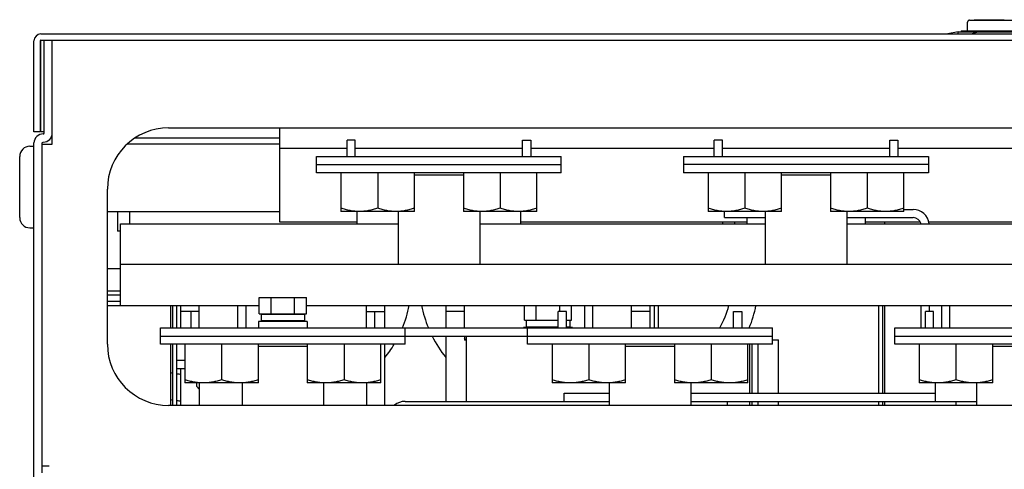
# Model space of a CAD drawing. Header units: millimetres. Extents: x 1117 to 38156, y -1945 to 7303.
# Tile 582 of 656: x 19961 to 20203, y 2630 to 2740. Entities that reach past the tile are written whole.
import ezdxf

# ---------------------------------------------------------------- set-up
doc = ezdxf.new("R2010")
doc.units = ezdxf.units.MM

msp = doc.modelspace()

# ---------------------------------------------------------------- linework, layer by layer
at = {"color": 7, "linetype": 'Continuous'}
for p, q in [((20193.666, 2737.203), (20193.702, 2739.312)), ((20194.202, 2739.803), (20207.612, 2739.803)), ((20195.308, 2739.803), (20195.308, 2739.903)), ((20195.308, 2739.903), (20202.683, 2739.903)), ((20195.349, 2739.803), (20195.349, 2739.903)), ((20195.474, 2739.803), (20195.474, 2739.903)), ((20195.683, 2739.803), (20195.683, 2739.903)), ((20195.891, 2739.803), (20195.891, 2739.903)), ((20196.224, 2739.803), (20196.224, 2739.903)), ((20196.433, 2739.803), (20196.433, 2739.903)), ((20196.599, 2739.803), (20196.599, 2739.903)), ((20196.766, 2739.803), (20196.766, 2739.903)), ((20196.849, 2739.803), (20196.849, 2739.903)), ((20197.183, 2739.803), (20197.183, 2739.903)), ((20197.849, 2739.803), (20197.849, 2739.903)), ((20198.099, 2739.803), (20198.099, 2739.903)), ((20198.766, 2739.803), (20198.766, 2739.903)), ((20198.948, 2739.803), (20198.948, 2739.903)), ((20199.099, 2739.803), (20199.099, 2739.903)), ((20199.349, 2739.803), (20199.349, 2739.903)), ((20199.516, 2739.803), (20199.516, 2739.903)), ((20200.349, 2739.803), (20200.349, 2739.903)), ((20200.516, 2739.803), (20200.516, 2739.903)), ((20200.766, 2739.803), (20200.766, 2739.903)), ((20201.099, 2739.803), (20201.099, 2739.903)), ((20201.349, 2739.803), (20201.349, 2739.903)), ((20202.058, 2739.803), (20202.058, 2739.903)), ((20202.391, 2739.803), (20202.391, 2739.903)), ((20202.683, 2739.803), (20202.683, 2739.903)), ((20191.348, 2736.903), (20188.848, 2736.403)), ((20191.348, 2736.903), (20250.348, 2736.903)), ((20192.098, 2737.203), (20192.098, 2736.903)), ((20192.098, 2737.203), (20249.598, 2737.203)), ((20196.348, 2736.903), (20194.848, 2736.403)), ((19964.848, 2712.403), (19964.848, 2734.703)), ((19966.348, 2734.703), (19966.348, 2712.403)), ((19966.548, 2736.403), (20303.148, 2736.403)), ((19966.548, 2712.403), (19966.548, 2734.903)), ((19966.548, 2734.903), (20303.148, 2734.903)), ((19967.348, 2712.133), (19967.348, 2734.903)), ((19969.348, 2709.403), (19969.348, 2734.903)), ((19997.848, 2713.403), (20273.848, 2713.403)), ((20025.098, 2690.311), (20025.098, 2713.403)), ((19966.348, 2712.403), (19964.848, 2712.403)), ((19967.348, 2712.403), (19966.548, 2712.403)), ((20025.098, 2710.903), (19989.592, 2710.903)), ((20041.598, 2706.403), (20041.598, 2710.403)), ((20043.598, 2710.403), (20041.598, 2710.403)), ((20043.598, 2706.403), (20043.598, 2710.403)), ((20084.598, 2706.403), (20084.598, 2710.403)), ((20084.598, 2710.403), (20086.598, 2710.403)), ((20086.598, 2710.403), (20086.598, 2706.403)), ((20131.598, 2706.403), (20131.598, 2710.403)), ((20133.598, 2710.403), (20131.598, 2710.403)), ((20133.598, 2706.403), (20133.598, 2710.403)), ((20174.598, 2706.403), (20174.598, 2710.403)), ((20174.598, 2710.403), (20176.598, 2710.403)), ((20176.598, 2710.403), (20176.598, 2706.403)), ((19963.848, 2708.903), (19964.848, 2708.903)), ((19964.848, 2164.103), (19964.848, 2709.703)), ((19966.848, 2628.903), (19966.848, 2709.703)), ((19966.848, 2709.403), (19969.348, 2709.403)), ((20025.098, 2709.403), (19987.663, 2709.403)), ((20025.098, 2708.403), (20041.598, 2708.403)), ((20043.598, 2708.403), (20084.598, 2708.403)), ((20086.598, 2708.403), (20131.598, 2708.403)), ((20133.598, 2708.403), (20174.598, 2708.403)), ((20176.598, 2708.403), (20221.598, 2708.403)), ((19961.348, 2691.403), (19961.348, 2706.403)), ((20034.098, 2702.403), (20034.098, 2706.403)), ((20034.098, 2706.403), (20094.098, 2706.403)), ((20094.098, 2702.403), (20094.098, 2706.403)), ((20124.098, 2706.403), (20124.098, 2702.403)), ((20124.098, 2706.403), (20184.098, 2706.403)), ((20184.098, 2706.403), (20184.098, 2702.403)), ((20034.098, 2704.403), (20094.098, 2704.403)), ((20184.098, 2704.403), (20124.098, 2704.403)), ((20094.098, 2702.403), (20034.098, 2702.403)), ((20040.098, 2702.403), (20040.098, 2692.903)), ((20049.098, 2702.403), (20049.098, 2693.707)), ((20058.098, 2692.903), (20058.098, 2702.403)), ((20058.098, 2701.903), (20070.098, 2701.903)), ((20070.098, 2702.403), (20070.098, 2692.903)), ((20079.098, 2702.403), (20079.098, 2693.707)), ((20088.098, 2692.903), (20088.098, 2702.403)), ((20184.098, 2702.403), (20124.098, 2702.403)), ((20130.098, 2702.403), (20130.098, 2692.903)), ((20139.098, 2702.403), (20139.098, 2693.707)), ((20148.098, 2692.903), (20148.098, 2702.403)), ((20148.098, 2701.903), (20160.098, 2701.903)), ((20160.098, 2702.403), (20160.098, 2692.903)), ((20169.098, 2702.403), (20169.098, 2693.707)), ((20178.098, 2692.903), (20178.098, 2702.403)), ((19982.848, 2660.403), (19982.848, 2698.403)), ((19982.848, 2692.903), (20025.098, 2692.903)), ((19985.298, 2692.903), (19985.298, 2688.073)), ((19988.298, 2692.903), (19988.298, 2689.903)), ((20058.098, 2692.903), (20040.098, 2692.903)), ((20044.098, 2689.903), (20044.098, 2692.903)), ((20054.098, 2692.903), (20054.098, 2679.903)), ((20088.098, 2692.903), (20070.098, 2692.903)), ((20074.098, 2692.903), (20074.098, 2679.903)), ((20084.098, 2692.903), (20084.098, 2689.903)), ((20148.098, 2692.903), (20130.098, 2692.903)), ((20134.098, 2691.403), (20134.098, 2692.903)), ((20134.098, 2691.403), (20144.098, 2691.403)), ((20139.598, 2691.403), (20139.598, 2689.903)), ((20144.098, 2692.903), (20144.098, 2679.903)), ((20178.098, 2692.903), (20160.098, 2692.903)), ((20164.098, 2692.903), (20164.098, 2679.903)), ((20164.098, 2691.403), (20180.348, 2691.403)), ((20168.598, 2691.403), (20168.598, 2689.903)), ((20178.098, 2693.403), (20180.348, 2693.403)), ((19963.848, 2688.903), (19964.848, 2688.903)), ((19986.098, 2679.903), (19986.098, 2689.903)), ((19986.098, 2689.903), (20054.098, 2689.903)), ((20044.098, 2690.311), (20025.098, 2690.311)), ((20074.098, 2689.903), (20144.098, 2689.903)), ((20139.598, 2690.311), (20084.098, 2690.311)), ((20133.598, 2690.311), (20133.598, 2689.903)), ((20136.598, 2690.311), (20136.598, 2689.903)), ((20164.098, 2689.903), (20234.098, 2689.903)), ((20182.102, 2690.311), (20168.598, 2690.311)), ((20173.348, 2690.311), (20173.348, 2689.903)), ((20224.098, 2690.311), (20184.204, 2690.311)), ((19986.098, 2688.073), (19985.298, 2688.073)), ((19986.098, 2669.903), (19986.098, 2679.903)), ((20284.098, 2679.903), (19986.098, 2679.903)), ((19986.098, 2678.903), (19982.848, 2678.903)), ((19986.098, 2673.403), (19982.848, 2673.403)), ((19986.098, 2672.403), (19982.848, 2672.403)), ((20020.074, 2667.803), (20020.074, 2671.803)), ((20020.074, 2671.803), (20031.621, 2671.803)), ((20022.961, 2667.803), (20022.961, 2671.803)), ((20028.734, 2667.803), (20028.734, 2671.803)), ((20031.621, 2667.803), (20031.621, 2671.803)), ((19986.098, 2670.903), (19982.848, 2670.903)), ((19982.848, 2669.903), (20020.074, 2669.903)), ((19998.398, 2664.403), (19998.398, 2669.903)), ((19998.848, 2664.403), (19998.848, 2669.903)), ((19999.848, 2664.403), (19999.848, 2669.903)), ((20000.848, 2664.403), (20000.848, 2669.903)), ((20005.348, 2664.403), (20005.348, 2669.903)), ((20014.848, 2664.403), (20014.848, 2669.903)), ((20016.848, 2664.403), (20016.848, 2669.903)), ((20031.621, 2669.903), (20287.348, 2669.903)), ((20046.348, 2664.403), (20046.348, 2669.903)), ((20050.848, 2664.403), (20050.848, 2669.903)), ((20065.848, 2664.403), (20065.848, 2669.903)), ((20070.348, 2664.403), (20070.348, 2669.903)), ((20085.074, 2666.303), (20085.074, 2669.903)), ((20087.961, 2666.303), (20087.961, 2669.903)), ((20093.734, 2668.403), (20093.734, 2669.903)), ((20096.621, 2666.303), (20096.621, 2669.903)), ((20099.848, 2664.403), (20099.848, 2669.903)), ((20101.848, 2664.403), (20101.848, 2669.903)), ((20111.348, 2664.403), (20111.348, 2669.903)), ((20115.848, 2664.403), (20115.848, 2669.903)), ((20116.848, 2669.903), (20116.848, 2664.403)), ((20117.848, 2669.903), (20117.848, 2664.403)), ((20171.848, 2669.903), (20171.848, 2648.403)), ((20172.848, 2669.903), (20172.848, 2648.403)), ((20173.348, 2669.903), (20173.348, 2648.403)), ((20182.348, 2664.403), (20182.348, 2669.903)), ((20184.348, 2668.403), (20184.348, 2669.903)), ((20187.348, 2664.403), (20187.348, 2669.903)), ((20189.348, 2664.403), (20189.348, 2669.903)), ((20005.348, 2668.403), (20000.848, 2668.403)), ((20003.348, 2664.403), (20003.348, 2668.403)), ((20020.074, 2667.803), (20031.621, 2667.803)), ((20020.498, 2667.703), (20020.498, 2666.103)), ((20031.197, 2667.703), (20020.498, 2667.703)), ((20022.848, 2667.703), (20022.848, 2667.803)), ((20028.848, 2667.703), (20028.848, 2667.803)), ((20031.198, 2667.703), (20031.198, 2666.103)), ((20046.348, 2668.403), (20050.848, 2668.403)), ((20048.348, 2668.403), (20048.348, 2664.403)), ((20070.348, 2668.403), (20065.848, 2668.403)), ((20093.348, 2664.403), (20093.348, 2668.403)), ((20095.348, 2668.403), (20093.348, 2668.403)), ((20095.348, 2664.403), (20095.348, 2668.403)), ((20115.848, 2668.403), (20111.348, 2668.403)), ((20136.348, 2664.403), (20136.348, 2668.403)), ((20136.348, 2668.403), (20138.348, 2668.403)), ((20138.348, 2668.403), (20138.348, 2664.403)), ((20183.348, 2664.403), (20183.348, 2668.403)), ((20185.348, 2668.403), (20183.348, 2668.403)), ((20185.348, 2664.403), (20185.348, 2668.403)), ((20019.848, 2666.003), (20019.848, 2664.403)), ((20031.848, 2666.003), (20019.848, 2666.003)), ((20031.197, 2666.103), (20020.498, 2666.103)), ((20022.848, 2666.003), (20022.848, 2666.103)), ((20028.848, 2666.003), (20028.848, 2666.103)), ((20031.848, 2666.003), (20031.848, 2664.403)), ((20084.848, 2664.503), (20084.848, 2664.403)), ((20093.348, 2664.503), (20084.848, 2664.503)), ((20085.074, 2666.303), (20093.348, 2666.303)), ((20085.498, 2666.203), (20085.498, 2664.603)), ((20093.348, 2666.203), (20085.498, 2666.203)), ((20093.348, 2664.603), (20085.498, 2664.603)), ((20087.848, 2666.203), (20087.848, 2666.303)), ((20087.848, 2664.503), (20087.848, 2664.603)), ((20095.348, 2666.303), (20096.621, 2666.303)), ((20096.197, 2666.203), (20095.348, 2666.203)), ((20096.197, 2664.603), (20095.348, 2664.603)), ((20096.848, 2664.503), (20095.348, 2664.503)), ((20096.198, 2666.203), (20096.198, 2664.603)), ((20096.848, 2664.503), (20096.848, 2664.403)), ((19995.848, 2660.403), (19995.848, 2664.403)), ((19995.848, 2664.403), (20145.848, 2664.403)), ((19995.848, 2662.403), (20145.848, 2662.403)), ((20055.848, 2660.403), (20055.848, 2664.403)), ((20065.848, 2646.403), (20065.848, 2662.403)), ((20070.348, 2662.403), (20070.348, 2661.403)), ((20070.848, 2646.403), (20070.848, 2662.403)), ((20085.848, 2660.403), (20085.848, 2664.403)), ((20145.848, 2660.403), (20145.848, 2664.403)), ((20175.848, 2660.403), (20175.848, 2664.403)), ((20175.848, 2664.403), (20235.848, 2664.403)), ((20175.848, 2662.403), (20235.848, 2662.403)), ((20055.848, 2660.403), (19995.848, 2660.403)), ((19998.398, 2645.403), (19998.398, 2660.403)), ((19998.848, 2645.403), (19998.848, 2660.403)), ((19999.848, 2645.403), (19999.848, 2660.403)), ((20001.848, 2660.403), (20001.848, 2650.903)), ((20010.848, 2660.403), (20010.848, 2651.707)), ((20019.848, 2650.903), (20019.848, 2660.403)), ((20019.848, 2659.903), (20031.848, 2659.903)), ((20031.848, 2660.403), (20031.848, 2650.903)), ((20040.848, 2660.403), (20040.848, 2651.707)), ((20049.848, 2650.903), (20049.848, 2660.403)), ((20050.848, 2645.403), (20050.848, 2660.403)), ((20070.848, 2661.403), (20070.348, 2661.403)), ((20145.848, 2660.403), (20085.848, 2660.403)), ((20091.848, 2660.403), (20091.848, 2650.903)), ((20100.848, 2660.403), (20100.848, 2651.707)), ((20109.848, 2650.903), (20109.848, 2660.403)), ((20109.848, 2659.903), (20121.848, 2659.903)), ((20121.848, 2660.403), (20121.848, 2650.903)), ((20130.848, 2660.403), (20130.848, 2651.707)), ((20139.848, 2650.903), (20139.848, 2660.403)), ((20140.349, 2648.403), (20140.349, 2660.403)), ((20140.857, 2648.403), (20140.857, 2660.403)), ((20142.339, 2648.403), (20142.339, 2660.403)), ((20145.848, 2661.503), (20147.339, 2661.503)), ((20147.339, 2648.403), (20147.339, 2661.503)), ((20147.356, 2648.403), (20147.356, 2661.503)), ((20235.848, 2660.403), (20175.848, 2660.403)), ((20181.848, 2660.403), (20181.848, 2650.903)), ((20190.848, 2660.403), (20190.848, 2651.707)), ((20199.848, 2650.903), (20199.848, 2660.403)), ((20199.848, 2659.903), (20211.848, 2659.903)), ((20001.848, 2656.403), (19999.848, 2656.403)), ((20001.848, 2654.403), (19999.848, 2654.403)), ((20000.848, 2645.403), (20000.848, 2654.403)), ((20019.848, 2650.903), (20001.848, 2650.903)), ((20004.651, 2650.903), (20004.651, 2650.099)), ((20004.651, 2650.099), (20005.348, 2649.403)), ((20005.348, 2650.903), (20005.348, 2645.403)), ((20015.848, 2650.903), (20015.848, 2645.403)), ((20049.848, 2650.903), (20031.848, 2650.903)), ((20035.848, 2650.903), (20035.848, 2645.403)), ((20046.348, 2650.903), (20046.348, 2645.403)), ((20109.848, 2650.903), (20091.848, 2650.903)), ((20105.848, 2650.903), (20105.848, 2645.403)), ((20139.848, 2650.903), (20121.848, 2650.903)), ((20125.848, 2650.903), (20125.848, 2645.403)), ((20199.848, 2650.903), (20181.848, 2650.903)), ((20185.848, 2646.403), (20185.848, 2650.903)), ((20195.848, 2650.903), (20195.848, 2645.403)), ((20094.848, 2646.403), (20094.848, 2648.403)), ((20094.848, 2648.403), (20105.848, 2648.403)), ((20125.848, 2648.403), (20185.848, 2648.403)), ((20273.848, 2645.403), (19997.848, 2645.403)), ((20055.848, 2646.403), (20094.848, 2646.403)), ((20094.848, 2646.403), (20105.848, 2646.403)), ((20125.848, 2646.403), (20195.848, 2646.403)), ((20134.848, 2645.403), (20134.848, 2646.403)), ((20140.349, 2645.403), (20140.349, 2646.403)), ((20140.857, 2645.403), (20140.857, 2646.403)), ((20142.339, 2645.403), (20142.339, 2646.403)), ((20147.339, 2645.403), (20147.339, 2646.403)), ((20147.356, 2645.403), (20147.356, 2646.403)), ((20171.848, 2646.403), (20171.848, 2645.403)), ((20172.848, 2646.403), (20172.848, 2645.403)), ((20173.348, 2646.403), (20173.348, 2645.403)), ((20190.848, 2646.403), (20190.848, 2645.403)), ((19966.848, 2630.603), (19968.548, 2630.603))]:
    msp.add_line(p, q, dxfattribs=at)
for centre, radius, start, end in [((20194.202, 2739.303), 0.5, 90.0142, 179), ((20081.162, 2725.551), 110.769, 5.62704, 5.88244), ((19966.548, 2734.703), 1.7, 90, 180), ((19966.548, 2734.703), 0.2, 90, 180), ((19997.848, 2698.403), 15, 90, 180), ((19967.048, 2709.703), 2.2, 88.3411, 180), ((19967.118, 2712.133), 2.23, 270, 0), ((19967.118, 2712.133), 0.23, 270, 0), ((19963.848, 2706.403), 2.5, 90, 180), ((19967.048, 2709.703), 0.2, 90, 180), ((19963.848, 2691.403), 2.5, 180, 270), ((20180.348, 2689.403), 4, 7.39323, 90), ((20180.348, 2689.403), 2, 14.61647, 90), ((20028.348, 2675.403), 29, 337.66427, 349.03998), ((20088.348, 2675.403), 29, 190.96002, 202.33573), ((20113.348, 2675.403), 22.5, 330.70523, 345.82999), ((20113.348, 2675.403), 29, 337.66427, 349.03998), ((20088.348, 2675.403), 29, 206.69247, 218.98454), ((19997.848, 2660.403), 15, 180, 270), ((20028.348, 2675.403), 29, 321.01546, 328.80157), ((20088.348, 2675.403), 22.5, 216.72485, 218.48376), ((20003.348, 2675.403), 22.5, 257.25476, 258.43322), ((20003.348, 2675.403), 22.5, 261.04668, 263.6024), ((20003.348, 2675.403), 29, 260.15299, 261.06363), ((20003.348, 2675.403), 29, 263.06143, 265.04388), ((20055.848, 2642.403), 4, 90, 130.77458)]:
    msp.add_arc(centre, radius, start, end, dxfattribs=at)
for points, knots in [([(20044.598, 2692.903), (20044.217, 2692.903), (20043.454, 2692.941), (20042.319, 2693.104), (20041.198, 2693.362), (20040.462, 2693.585), (20040.098, 2693.707)], [0, 0, 0, 0, 0.2488512, 0.4982508, 0.7485829, 1, 1, 1, 1]), ([(20049.098, 2693.707), (20048.733, 2693.585), (20047.997, 2693.362), (20046.876, 2693.104), (20045.741, 2692.941), (20044.978, 2692.903), (20044.598, 2692.903)], [0, 0, 0, 0, 0.2514174, 0.5017497, 0.7511492, 1, 1, 1, 1]), ([(20053.598, 2692.903), (20053.217, 2692.903), (20052.454, 2692.941), (20051.319, 2693.104), (20050.198, 2693.362), (20049.462, 2693.585), (20049.098, 2693.707)], [0, 0, 0, 0, 0.2488505, 0.4982499, 0.7485823, 1, 1, 1, 1]), ([(20058.098, 2693.707), (20057.733, 2693.585), (20056.997, 2693.362), (20055.876, 2693.104), (20054.741, 2692.941), (20053.978, 2692.903), (20053.598, 2692.903)], [0, 0, 0, 0, 0.2514177, 0.5017501, 0.7511495, 1, 1, 1, 1]), ([(20074.598, 2692.903), (20074.217, 2692.903), (20073.454, 2692.941), (20072.319, 2693.104), (20071.198, 2693.362), (20070.462, 2693.585), (20070.098, 2693.707)], [0, 0, 0, 0, 0.2488512, 0.4982508, 0.7485829, 1, 1, 1, 1]), ([(20079.098, 2693.707), (20078.733, 2693.585), (20077.997, 2693.362), (20076.876, 2693.104), (20075.741, 2692.941), (20074.978, 2692.903), (20074.598, 2692.903)], [0, 0, 0, 0, 0.2514174, 0.5017497, 0.7511492, 1, 1, 1, 1]), ([(20083.598, 2692.903), (20083.217, 2692.903), (20082.454, 2692.941), (20081.319, 2693.104), (20080.198, 2693.362), (20079.462, 2693.585), (20079.098, 2693.707)], [0, 0, 0, 0, 0.2488505, 0.4982499, 0.7485823, 1, 1, 1, 1]), ([(20088.098, 2693.707), (20087.733, 2693.585), (20086.997, 2693.362), (20085.876, 2693.104), (20084.741, 2692.941), (20083.978, 2692.903), (20083.598, 2692.903)], [0, 0, 0, 0, 0.2514177, 0.5017501, 0.7511495, 1, 1, 1, 1]), ([(20134.598, 2692.903), (20134.217, 2692.903), (20133.454, 2692.941), (20132.319, 2693.104), (20131.198, 2693.362), (20130.462, 2693.585), (20130.098, 2693.707)], [0, 0, 0, 0, 0.2488512, 0.4982508, 0.7485829, 1, 1, 1, 1]), ([(20139.098, 2693.707), (20138.733, 2693.585), (20137.997, 2693.362), (20136.876, 2693.104), (20135.741, 2692.941), (20134.978, 2692.903), (20134.598, 2692.903)], [0, 0, 0, 0, 0.2514174, 0.5017497, 0.7511492, 1, 1, 1, 1]), ([(20143.598, 2692.903), (20143.217, 2692.903), (20142.454, 2692.941), (20141.319, 2693.104), (20140.198, 2693.362), (20139.462, 2693.585), (20139.098, 2693.707)], [0, 0, 0, 0, 0.2488505, 0.4982499, 0.7485823, 1, 1, 1, 1]), ([(20148.098, 2693.707), (20147.733, 2693.585), (20146.997, 2693.362), (20145.876, 2693.104), (20144.741, 2692.941), (20143.978, 2692.903), (20143.598, 2692.903)], [0, 0, 0, 0, 0.2514177, 0.5017501, 0.7511495, 1, 1, 1, 1]), ([(20164.598, 2692.903), (20164.217, 2692.903), (20163.454, 2692.941), (20162.319, 2693.104), (20161.198, 2693.362), (20160.462, 2693.585), (20160.098, 2693.707)], [0, 0, 0, 0, 0.2488512, 0.4982508, 0.7485829, 1, 1, 1, 1]), ([(20169.098, 2693.707), (20168.733, 2693.585), (20167.997, 2693.362), (20166.876, 2693.104), (20165.741, 2692.941), (20164.978, 2692.903), (20164.598, 2692.903)], [0, 0, 0, 0, 0.2514174, 0.5017497, 0.7511492, 1, 1, 1, 1]), ([(20173.598, 2692.903), (20173.217, 2692.903), (20172.454, 2692.941), (20171.319, 2693.104), (20170.198, 2693.362), (20169.462, 2693.585), (20169.098, 2693.707)], [0, 0, 0, 0, 0.2488505, 0.4982499, 0.7485823, 1, 1, 1, 1]), ([(20178.098, 2693.707), (20177.733, 2693.585), (20176.997, 2693.362), (20175.876, 2693.104), (20174.741, 2692.941), (20173.978, 2692.903), (20173.598, 2692.903)], [0, 0, 0, 0, 0.2514177, 0.5017501, 0.7511495, 1, 1, 1, 1]), ([(20006.348, 2650.903), (20005.967, 2650.903), (20005.204, 2650.941), (20004.069, 2651.104), (20002.948, 2651.362), (20002.212, 2651.585), (20001.848, 2651.707)], [0, 0, 0, 0, 0.2488512, 0.4982508, 0.7485829, 1, 1, 1, 1]), ([(20005.347, 2649.562), (20005.221, 2649.627), (20004.976, 2649.793), (20004.759, 2649.991), (20004.651, 2650.099)], [0, 0, 0, 0, 0.481053, 1, 1, 1, 1]), ([(20010.848, 2651.707), (20010.483, 2651.585), (20009.747, 2651.362), (20008.626, 2651.104), (20007.491, 2650.941), (20006.728, 2650.903), (20006.348, 2650.903)], [0, 0, 0, 0, 0.2514174, 0.5017497, 0.7511492, 1, 1, 1, 1]), ([(20015.348, 2650.903), (20014.967, 2650.903), (20014.204, 2650.941), (20013.069, 2651.104), (20011.948, 2651.362), (20011.212, 2651.585), (20010.848, 2651.707)], [0, 0, 0, 0, 0.2488505, 0.4982499, 0.7485823, 1, 1, 1, 1]), ([(20019.848, 2651.707), (20019.483, 2651.585), (20018.747, 2651.362), (20017.626, 2651.104), (20016.491, 2650.941), (20015.728, 2650.903), (20015.348, 2650.903)], [0, 0, 0, 0, 0.2514177, 0.5017501, 0.7511495, 1, 1, 1, 1]), ([(20036.348, 2650.903), (20035.967, 2650.903), (20035.204, 2650.941), (20034.069, 2651.104), (20032.948, 2651.362), (20032.212, 2651.585), (20031.848, 2651.707)], [0, 0, 0, 0, 0.2488512, 0.4982508, 0.7485829, 1, 1, 1, 1]), ([(20040.848, 2651.707), (20040.483, 2651.585), (20039.747, 2651.362), (20038.626, 2651.104), (20037.491, 2650.941), (20036.728, 2650.903), (20036.348, 2650.903)], [0, 0, 0, 0, 0.2514174, 0.5017497, 0.7511492, 1, 1, 1, 1]), ([(20045.348, 2650.903), (20044.967, 2650.903), (20044.204, 2650.941), (20043.069, 2651.104), (20041.948, 2651.362), (20041.212, 2651.585), (20040.848, 2651.707)], [0, 0, 0, 0, 0.2488505, 0.4982499, 0.7485823, 1, 1, 1, 1]), ([(20049.848, 2651.707), (20049.483, 2651.585), (20048.747, 2651.362), (20047.626, 2651.104), (20046.491, 2650.941), (20045.728, 2650.903), (20045.348, 2650.903)], [0, 0, 0, 0, 0.2514177, 0.5017501, 0.7511495, 1, 1, 1, 1]), ([(20096.348, 2650.903), (20095.967, 2650.903), (20095.204, 2650.941), (20094.069, 2651.104), (20092.948, 2651.362), (20092.212, 2651.585), (20091.848, 2651.707)], [0, 0, 0, 0, 0.2488512, 0.4982508, 0.7485829, 1, 1, 1, 1]), ([(20100.848, 2651.707), (20100.483, 2651.585), (20099.747, 2651.362), (20098.626, 2651.104), (20097.491, 2650.941), (20096.728, 2650.903), (20096.348, 2650.903)], [0, 0, 0, 0, 0.2514174, 0.5017497, 0.7511492, 1, 1, 1, 1]), ([(20105.348, 2650.903), (20104.967, 2650.903), (20104.204, 2650.941), (20103.069, 2651.104), (20101.948, 2651.362), (20101.212, 2651.585), (20100.848, 2651.707)], [0, 0, 0, 0, 0.2488505, 0.4982499, 0.7485823, 1, 1, 1, 1]), ([(20109.848, 2651.707), (20109.483, 2651.585), (20108.747, 2651.362), (20107.626, 2651.104), (20106.491, 2650.941), (20105.728, 2650.903), (20105.348, 2650.903)], [0, 0, 0, 0, 0.2514177, 0.5017501, 0.7511495, 1, 1, 1, 1]), ([(20126.348, 2650.903), (20125.967, 2650.903), (20125.204, 2650.941), (20124.069, 2651.104), (20122.948, 2651.362), (20122.212, 2651.585), (20121.848, 2651.707)], [0, 0, 0, 0, 0.2488512, 0.4982508, 0.7485829, 1, 1, 1, 1]), ([(20130.848, 2651.707), (20130.483, 2651.585), (20129.747, 2651.362), (20128.626, 2651.104), (20127.491, 2650.941), (20126.728, 2650.903), (20126.348, 2650.903)], [0, 0, 0, 0, 0.2514174, 0.5017497, 0.7511492, 1, 1, 1, 1]), ([(20135.348, 2650.903), (20134.967, 2650.903), (20134.204, 2650.941), (20133.069, 2651.104), (20131.948, 2651.362), (20131.212, 2651.585), (20130.848, 2651.707)], [0, 0, 0, 0, 0.2488505, 0.4982499, 0.7485823, 1, 1, 1, 1]), ([(20139.848, 2651.707), (20139.483, 2651.585), (20138.747, 2651.362), (20137.626, 2651.104), (20136.491, 2650.941), (20135.728, 2650.903), (20135.348, 2650.903)], [0, 0, 0, 0, 0.2514177, 0.5017501, 0.7511495, 1, 1, 1, 1]), ([(20186.348, 2650.903), (20185.967, 2650.903), (20185.204, 2650.941), (20184.069, 2651.104), (20182.948, 2651.362), (20182.212, 2651.585), (20181.848, 2651.707)], [0, 0, 0, 0, 0.2488512, 0.4982508, 0.7485829, 1, 1, 1, 1]), ([(20190.848, 2651.707), (20190.483, 2651.585), (20189.747, 2651.362), (20188.626, 2651.104), (20187.491, 2650.941), (20186.728, 2650.903), (20186.348, 2650.903)], [0, 0, 0, 0, 0.2514174, 0.5017497, 0.7511492, 1, 1, 1, 1]), ([(20195.348, 2650.903), (20194.967, 2650.903), (20194.204, 2650.941), (20193.069, 2651.104), (20191.948, 2651.362), (20191.212, 2651.585), (20190.848, 2651.707)], [0, 0, 0, 0, 0.2488505, 0.4982499, 0.7485823, 1, 1, 1, 1]), ([(20199.848, 2651.707), (20199.483, 2651.585), (20198.747, 2651.362), (20197.626, 2651.104), (20196.491, 2650.941), (20195.728, 2650.903), (20195.348, 2650.903)], [0, 0, 0, 0, 0.2514177, 0.5017501, 0.7511495, 1, 1, 1, 1])]:
    msp.add_open_spline(points, degree=3, knots=knots, dxfattribs=at)

doc.saveas('drawing.dxf')
